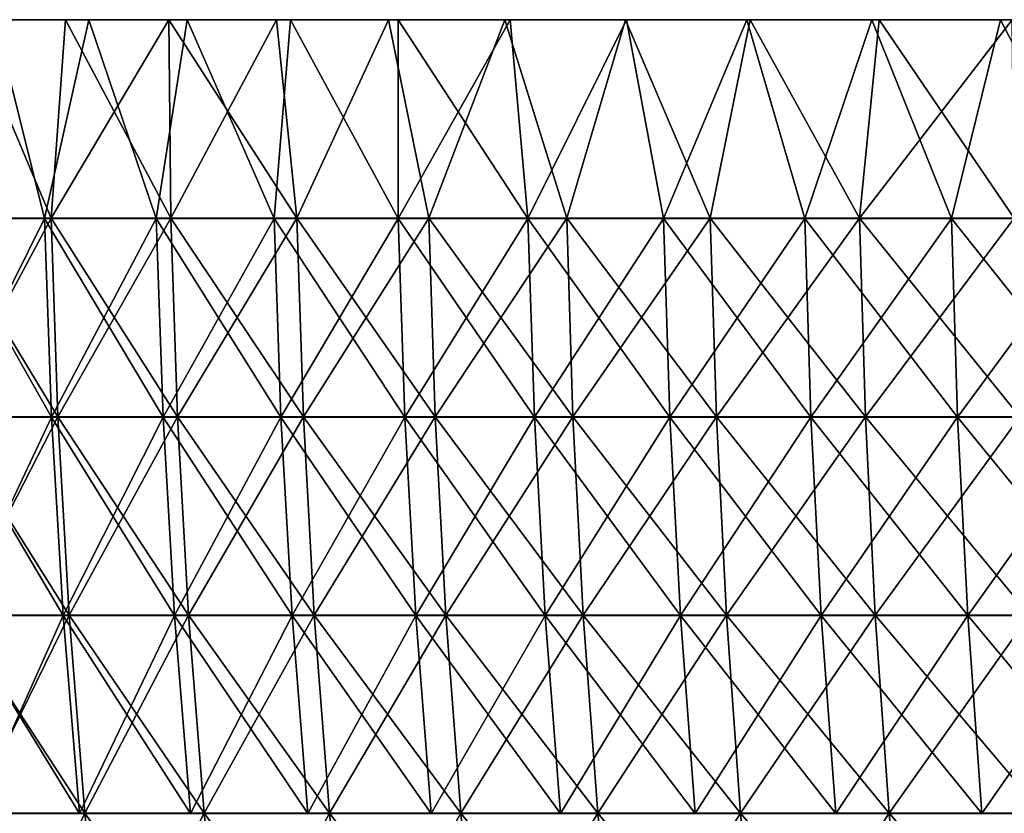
# Model space of a CAD drawing. Header units: millimetres. Extents: x -125 to 125, y -45 to 4025.
# Tile 378 of 656: x -109 to -93, y 4012 to 4025. Entities that reach past the tile are written whole.
import ezdxf

# ---------------------------------------------------------------- set-up
doc = ezdxf.new("R2010")
doc.units = ezdxf.units.MM
doc.header["$LTSCALE"] = 6.999206
for name, color, linetype in [('20', 7, 'CONTINUOUS'), ('21', 7, 'CONTINUOUS'), ('22', 7, 'CONTINUOUS'), ('23', 7, 'CONTINUOUS'), ('24', 7, 'CONTINUOUS')]:
    doc.layers.add(name, color=color, linetype=linetype)

msp = doc.modelspace()

# ---------------------------------------------------------------- linework, layer by layer
at = {"layer": '20', "color": 7, "linetype": 'CONTINUOUS'}
for points in [[(-109.602, 4025, -60.103), (-111.15, 4025, -57.189), (-107.596, 4025, -59.599), (-109.602, 4025, -60.103)], [(-107.596, 4025, -59.599), (-111.15, 4025, -57.189), (-109.144, 4025, -56.714), (-107.596, 4025, -59.599)], [(-111.15, 4025, 57.189), (-109.602, 4025, 60.103), (-107.596, 4025, 59.599), (-111.15, 4025, 57.189)], [(-109.145, 4025, 56.714), (-111.15, 4025, 57.189), (-107.596, 4025, 59.599), (-109.145, 4025, 56.714)], [(-107.977, 4025, -62.976), (-109.602, 4025, -60.103), (-105.971, 4025, -62.443), (-107.977, 4025, -62.976)], [(-105.971, 4025, -62.443), (-109.602, 4025, -60.103), (-107.596, 4025, -59.599), (-105.971, 4025, -62.443)], [(-109.602, 4025, 60.103), (-107.977, 4025, 62.976), (-105.971, 4025, 62.442), (-109.602, 4025, 60.103)], [(-107.596, 4025, 59.599), (-109.602, 4025, 60.103), (-105.971, 4025, 62.442), (-107.596, 4025, 59.599)], [(-106.277, 4025, -65.804), (-107.977, 4025, -62.976), (-104.272, 4025, -65.241), (-106.277, 4025, -65.804)], [(-104.272, 4025, -65.241), (-107.977, 4025, -62.976), (-105.971, 4025, -62.443), (-104.272, 4025, -65.241)], [(-107.977, 4025, 62.976), (-106.277, 4025, 65.804), (-104.272, 4025, 65.241), (-107.977, 4025, 62.976)], [(-105.971, 4025, 62.442), (-107.977, 4025, 62.976), (-104.272, 4025, 65.241), (-105.971, 4025, 62.442)], [(-104.503, 4025, -68.586), (-106.277, 4025, -65.804), (-102.498, 4025, -67.994), (-104.503, 4025, -68.586)], [(-102.498, 4025, -67.994), (-106.277, 4025, -65.804), (-104.272, 4025, -65.241), (-102.498, 4025, -67.994)], [(-106.277, 4025, 65.804), (-104.503, 4025, 68.586), (-102.498, 4025, 67.994), (-106.277, 4025, 65.804)], [(-104.272, 4025, 65.241), (-106.277, 4025, 65.804), (-102.498, 4025, 67.994), (-104.272, 4025, 65.241)], [(-102.656, 4025, -71.321), (-104.503, 4025, -68.586), (-100.652, 4025, -70.698), (-102.656, 4025, -71.321)], [(-100.652, 4025, -70.698), (-104.503, 4025, -68.586), (-102.498, 4025, -67.994), (-100.652, 4025, -70.698)], [(-104.503, 4025, 68.586), (-102.656, 4025, 71.321), (-100.652, 4025, 70.698), (-104.503, 4025, 68.586)], [(-102.498, 4025, 67.994), (-104.503, 4025, 68.586), (-100.652, 4025, 70.698), (-102.498, 4025, 67.994)], [(-100.738, 4025, -74.006), (-102.656, 4025, -71.321), (-98.734, 4025, -73.352), (-100.738, 4025, -74.006)], [(-98.734, 4025, -73.352), (-102.656, 4025, -71.321), (-100.652, 4025, -70.698), (-98.734, 4025, -73.352)], [(-102.656, 4025, 71.321), (-100.738, 4025, 74.006), (-98.734, 4025, 73.353), (-102.656, 4025, 71.321)], [(-100.652, 4025, 70.698), (-102.656, 4025, 71.321), (-98.734, 4025, 73.353), (-100.652, 4025, 70.698)], [(-98.749, 4025, -76.639), (-100.738, 4025, -74.006), (-96.747, 4025, -75.955), (-98.749, 4025, -76.639)], [(-96.747, 4025, -75.955), (-100.738, 4025, -74.006), (-98.734, 4025, -73.352), (-96.747, 4025, -75.955)], [(-100.738, 4025, 74.006), (-98.749, 4025, 76.639), (-96.746, 4025, 75.955), (-100.738, 4025, 74.006)], [(-98.734, 4025, 73.353), (-100.738, 4025, 74.006), (-96.746, 4025, 75.955), (-98.734, 4025, 73.353)], [(-96.692, 4025, -79.219), (-98.749, 4025, -76.639), (-94.69, 4025, -78.503), (-96.692, 4025, -79.219)], [(-94.69, 4025, -78.503), (-98.749, 4025, -76.639), (-96.747, 4025, -75.955), (-94.69, 4025, -78.503)], [(-98.749, 4025, 76.639), (-96.692, 4025, 79.219), (-94.69, 4025, 78.504), (-98.749, 4025, 76.639)], [(-96.746, 4025, 75.955), (-98.749, 4025, 76.639), (-94.69, 4025, 78.504), (-96.746, 4025, 75.955)], [(-94.567, 4025, -81.744), (-96.692, 4025, -79.219), (-92.567, 4025, -80.996), (-94.567, 4025, -81.744)], [(-92.567, 4025, -80.996), (-96.692, 4025, -79.219), (-94.69, 4025, -78.503), (-92.567, 4025, -80.996)], [(-96.692, 4025, 79.219), (-94.567, 4025, 81.744), (-92.566, 4025, 80.997), (-96.692, 4025, 79.219)], [(-94.69, 4025, 78.504), (-96.692, 4025, 79.219), (-92.566, 4025, 80.997), (-94.69, 4025, 78.504)], [(-92.376, 4025, -84.212), (-94.567, 4025, -81.744), (-90.377, 4025, -83.432), (-92.376, 4025, -84.212)], [(-90.377, 4025, -83.432), (-94.567, 4025, -81.744), (-92.567, 4025, -80.996), (-90.377, 4025, -83.432)], [(-94.567, 4025, 81.744), (-92.376, 4025, 84.212), (-90.377, 4025, 83.433), (-94.567, 4025, 81.744)], [(-92.566, 4025, 80.997), (-94.567, 4025, 81.744), (-90.377, 4025, 83.433), (-92.566, 4025, 80.997)]]:
    msp.add_3dface(points, dxfattribs=at)
at = {"layer": '21', "color": 7, "linetype": 'CONTINUOUS'}
for points in [[(-109.602, 4025, 60.103), (-110.089, 4021.727, 59.116), (-108.216, 4021.727, 62.479), (-109.602, 4025, 60.103)], [(-107.977, 4025, 62.976), (-109.602, 4025, 60.103), (-108.216, 4021.727, 62.479), (-107.977, 4025, 62.976)], [(-107.977, 4025, 62.976), (-108.216, 4021.727, 62.479), (-106.241, 4021.727, 65.781), (-107.977, 4025, 62.976)], [(-106.277, 4025, 65.804), (-107.977, 4025, 62.976), (-106.241, 4021.727, 65.781), (-106.277, 4025, 65.804)], [(-104.503, 4025, 68.586), (-106.277, 4025, 65.804), (-104.165, 4021.727, 69.022), (-104.503, 4025, 68.586)], [(-106.277, 4025, 65.804), (-106.241, 4021.727, 65.781), (-104.165, 4021.727, 69.022), (-106.277, 4025, 65.804)], [(-102.656, 4025, 71.321), (-104.503, 4025, 68.586), (-104.165, 4021.727, 69.022), (-102.656, 4025, 71.321)], [(-102.656, 4025, 71.321), (-104.165, 4021.727, 69.022), (-101.99, 4021.727, 72.197), (-102.656, 4025, 71.321)], [(-100.738, 4025, 74.006), (-102.656, 4025, 71.321), (-101.99, 4021.727, 72.197), (-100.738, 4025, 74.006)], [(-100.738, 4025, 74.006), (-101.99, 4021.727, 72.197), (-99.718, 4021.727, 75.304), (-100.738, 4025, 74.006)], [(-98.749, 4025, 76.639), (-100.738, 4025, 74.006), (-99.718, 4021.727, 75.304), (-98.749, 4025, 76.639)], [(-98.749, 4025, 76.639), (-99.718, 4021.727, 75.304), (-97.352, 4021.727, 78.339), (-98.749, 4025, 76.639)], [(-96.692, 4025, 79.219), (-98.749, 4025, 76.639), (-97.352, 4021.727, 78.339), (-96.692, 4025, 79.219)], [(-96.692, 4025, 79.219), (-97.352, 4021.727, 78.339), (-94.893, 4021.727, 81.299), (-96.692, 4025, 79.219)], [(-94.567, 4025, 81.744), (-96.692, 4025, 79.219), (-94.893, 4021.727, 81.299), (-94.567, 4025, 81.744)], [(-94.567, 4025, 81.744), (-94.893, 4021.727, 81.299), (-92.344, 4021.727, 84.183), (-94.567, 4025, 81.744)], [(-92.376, 4025, 84.212), (-94.567, 4025, 81.744), (-92.344, 4021.727, 84.183), (-92.376, 4025, 84.212)], [(-109.975, 4018.453, 59.056), (-108.105, 4018.453, 62.414), (-110.089, 4021.727, 59.116), (-109.975, 4018.453, 59.056)], [(-110.089, 4021.727, 59.116), (-108.105, 4018.453, 62.414), (-108.216, 4021.727, 62.479), (-110.089, 4021.727, 59.116)], [(-108.105, 4018.453, 62.414), (-106.131, 4018.453, 65.714), (-108.216, 4021.727, 62.479), (-108.105, 4018.453, 62.414)], [(-108.216, 4021.727, 62.479), (-106.131, 4018.453, 65.714), (-106.241, 4021.727, 65.781), (-108.216, 4021.727, 62.479)], [(-106.131, 4018.453, 65.714), (-104.057, 4018.453, 68.951), (-106.241, 4021.727, 65.781), (-106.131, 4018.453, 65.714)], [(-106.241, 4021.727, 65.781), (-104.057, 4018.453, 68.951), (-104.165, 4021.727, 69.022), (-106.241, 4021.727, 65.781)], [(-104.057, 4018.453, 68.951), (-101.885, 4018.453, 72.123), (-104.165, 4021.727, 69.022), (-104.057, 4018.453, 68.951)], [(-104.165, 4021.727, 69.022), (-101.885, 4018.453, 72.123), (-101.99, 4021.727, 72.197), (-104.165, 4021.727, 69.022)], [(-101.885, 4018.453, 72.123), (-99.615, 4018.453, 75.226), (-101.99, 4021.727, 72.197), (-101.885, 4018.453, 72.123)], [(-101.99, 4021.727, 72.197), (-99.615, 4018.453, 75.226), (-99.718, 4021.727, 75.304), (-101.99, 4021.727, 72.197)], [(-99.615, 4018.453, 75.226), (-97.251, 4018.453, 78.258), (-99.718, 4021.727, 75.304), (-99.615, 4018.453, 75.226)], [(-99.718, 4021.727, 75.304), (-97.251, 4018.453, 78.258), (-97.352, 4021.727, 78.339), (-99.718, 4021.727, 75.304)], [(-97.251, 4018.453, 78.258), (-94.795, 4018.453, 81.216), (-97.352, 4021.727, 78.339), (-97.251, 4018.453, 78.258)], [(-97.352, 4021.727, 78.339), (-94.795, 4018.453, 81.216), (-94.893, 4021.727, 81.299), (-97.352, 4021.727, 78.339)], [(-94.795, 4018.453, 81.216), (-92.249, 4018.453, 84.096), (-94.893, 4021.727, 81.299), (-94.795, 4018.453, 81.216)], [(-94.893, 4021.727, 81.299), (-92.249, 4018.453, 84.096), (-92.344, 4021.727, 84.183), (-94.893, 4021.727, 81.299)], [(-109.786, 4015.184, 58.954), (-107.919, 4015.184, 62.307), (-109.975, 4018.453, 59.056), (-109.786, 4015.184, 58.954)], [(-109.975, 4018.453, 59.056), (-107.919, 4015.184, 62.307), (-108.105, 4018.453, 62.414), (-109.975, 4018.453, 59.056)], [(-107.919, 4015.184, 62.307), (-105.949, 4015.184, 65.601), (-108.105, 4018.453, 62.414), (-107.919, 4015.184, 62.307)], [(-108.105, 4018.453, 62.414), (-105.949, 4015.184, 65.601), (-106.131, 4018.453, 65.714), (-108.105, 4018.453, 62.414)], [(-105.949, 4015.184, 65.601), (-103.879, 4015.184, 68.832), (-106.131, 4018.453, 65.714), (-105.949, 4015.184, 65.601)], [(-106.131, 4018.453, 65.714), (-103.879, 4015.184, 68.832), (-104.057, 4018.453, 68.951), (-106.131, 4018.453, 65.714)], [(-103.879, 4015.184, 68.832), (-101.71, 4015.184, 71.999), (-104.057, 4018.453, 68.951), (-103.879, 4015.184, 68.832)], [(-104.057, 4018.453, 68.951), (-101.71, 4015.184, 71.999), (-101.885, 4018.453, 72.123), (-104.057, 4018.453, 68.951)], [(-101.71, 4015.184, 71.999), (-99.444, 4015.184, 75.097), (-101.885, 4018.453, 72.123), (-101.71, 4015.184, 71.999)], [(-101.885, 4018.453, 72.123), (-99.444, 4015.184, 75.097), (-99.615, 4018.453, 75.226), (-101.885, 4018.453, 72.123)], [(-99.444, 4015.184, 75.097), (-97.084, 4015.184, 78.123), (-99.615, 4018.453, 75.226), (-99.444, 4015.184, 75.097)], [(-99.615, 4018.453, 75.226), (-97.084, 4015.184, 78.123), (-97.251, 4018.453, 78.258), (-99.615, 4018.453, 75.226)], [(-97.084, 4015.184, 78.123), (-94.632, 4015.184, 81.076), (-97.251, 4018.453, 78.258), (-97.084, 4015.184, 78.123)], [(-97.251, 4018.453, 78.258), (-94.632, 4015.184, 81.076), (-94.795, 4018.453, 81.216), (-97.251, 4018.453, 78.258)], [(-94.632, 4015.184, 81.076), (-92.091, 4015.184, 83.952), (-94.795, 4018.453, 81.216), (-94.632, 4015.184, 81.076)], [(-94.795, 4018.453, 81.216), (-92.091, 4015.184, 83.952), (-92.249, 4018.453, 84.096), (-94.795, 4018.453, 81.216)], [(-109.522, 4011.921, 58.812), (-107.659, 4011.921, 62.157), (-109.786, 4015.184, 58.954), (-109.522, 4011.921, 58.812)], [(-109.786, 4015.184, 58.954), (-107.659, 4011.921, 62.157), (-107.919, 4015.184, 62.307), (-109.786, 4015.184, 58.954)], [(-107.659, 4011.921, 62.157), (-105.694, 4011.921, 65.443), (-107.919, 4015.184, 62.307), (-107.659, 4011.921, 62.157)], [(-107.919, 4015.184, 62.307), (-105.694, 4011.921, 65.443), (-105.949, 4015.184, 65.601), (-107.919, 4015.184, 62.307)], [(-105.694, 4011.921, 65.443), (-103.628, 4011.921, 68.667), (-105.949, 4015.184, 65.601), (-105.694, 4011.921, 65.443)], [(-105.949, 4015.184, 65.601), (-103.628, 4011.921, 68.667), (-103.879, 4015.184, 68.832), (-105.949, 4015.184, 65.601)], [(-103.628, 4011.921, 68.667), (-101.465, 4011.921, 71.825), (-103.879, 4015.184, 68.832), (-103.628, 4011.921, 68.667)], [(-103.879, 4015.184, 68.832), (-101.465, 4011.921, 71.825), (-101.71, 4015.184, 71.999), (-103.879, 4015.184, 68.832)], [(-101.465, 4011.921, 71.825), (-99.205, 4011.921, 74.916), (-101.71, 4015.184, 71.999), (-101.465, 4011.921, 71.825)], [(-101.71, 4015.184, 71.999), (-99.205, 4011.921, 74.916), (-99.444, 4015.184, 75.097), (-101.71, 4015.184, 71.999)], [(-99.205, 4011.921, 74.916), (-96.851, 4011.921, 77.935), (-99.444, 4015.184, 75.097), (-99.205, 4011.921, 74.916)], [(-99.444, 4015.184, 75.097), (-96.851, 4011.921, 77.935), (-97.084, 4015.184, 78.123), (-99.444, 4015.184, 75.097)], [(-96.851, 4011.921, 77.935), (-94.405, 4011.921, 80.881), (-97.084, 4015.184, 78.123), (-96.851, 4011.921, 77.935)], [(-97.084, 4015.184, 78.123), (-94.405, 4011.921, 80.881), (-94.632, 4015.184, 81.076), (-97.084, 4015.184, 78.123)], [(-94.405, 4011.921, 80.881), (-91.869, 4011.921, 83.75), (-94.632, 4015.184, 81.076), (-94.405, 4011.921, 80.881)], [(-94.632, 4015.184, 81.076), (-91.869, 4011.921, 83.75), (-92.091, 4015.184, 83.952), (-94.632, 4015.184, 81.076)], [(-109.182, 4008.668, 58.63), (-107.325, 4008.668, 61.964), (-109.522, 4011.921, 58.812), (-109.182, 4008.668, 58.63)], [(-109.522, 4011.921, 58.812), (-107.325, 4008.668, 61.964), (-107.659, 4011.921, 62.157), (-109.522, 4011.921, 58.812)], [(-107.325, 4008.668, 61.964), (-105.366, 4008.668, 65.24), (-107.659, 4011.921, 62.157), (-107.325, 4008.668, 61.964)], [(-107.659, 4011.921, 62.157), (-105.366, 4008.668, 65.24), (-105.694, 4011.921, 65.443), (-107.659, 4011.921, 62.157)], [(-105.366, 4008.668, 65.24), (-103.307, 4008.668, 68.454), (-105.694, 4011.921, 65.443), (-105.366, 4008.668, 65.24)], [(-105.694, 4011.921, 65.443), (-103.307, 4008.668, 68.454), (-103.628, 4011.921, 68.667), (-105.694, 4011.921, 65.443)], [(-103.307, 4008.668, 68.454), (-101.15, 4008.668, 71.603), (-103.628, 4011.921, 68.667), (-103.307, 4008.668, 68.454)], [(-103.628, 4011.921, 68.667), (-101.15, 4008.668, 71.603), (-101.465, 4011.921, 71.825), (-103.628, 4011.921, 68.667)], [(-101.15, 4008.668, 71.603), (-98.897, 4008.668, 74.684), (-101.465, 4011.921, 71.825), (-101.15, 4008.668, 71.603)], [(-101.465, 4011.921, 71.825), (-98.897, 4008.668, 74.684), (-99.205, 4011.921, 74.916), (-101.465, 4011.921, 71.825)], [(-98.897, 4008.668, 74.684), (-96.55, 4008.668, 77.694), (-99.205, 4011.921, 74.916), (-98.897, 4008.668, 74.684)], [(-99.205, 4011.921, 74.916), (-96.55, 4008.668, 77.694), (-96.851, 4011.921, 77.935), (-99.205, 4011.921, 74.916)], [(-96.55, 4008.668, 77.694), (-94.112, 4008.668, 80.63), (-96.851, 4011.921, 77.935), (-96.55, 4008.668, 77.694)], [(-96.851, 4011.921, 77.935), (-94.112, 4008.668, 80.63), (-94.405, 4011.921, 80.881), (-96.851, 4011.921, 77.935)], [(-94.112, 4008.668, 80.63), (-91.584, 4008.668, 83.49), (-94.405, 4011.921, 80.881), (-94.112, 4008.668, 80.63)], [(-94.405, 4011.921, 80.881), (-91.584, 4008.668, 83.49), (-91.869, 4011.921, 83.75), (-94.405, 4011.921, 80.881)]]:
    msp.add_3dface(points, dxfattribs=at)
at = {"layer": '22', "color": 7, "linetype": 'CONTINUOUS'}
for points in [[(-109.602, 4025, -60.103), (-108.216, 4021.727, -62.479), (-110.089, 4021.727, -59.116), (-109.602, 4025, -60.103)], [(-109.602, 4025, -60.103), (-107.977, 4025, -62.976), (-108.216, 4021.727, -62.479), (-109.602, 4025, -60.103)], [(-107.977, 4025, -62.976), (-106.277, 4025, -65.804), (-108.216, 4021.727, -62.479), (-107.977, 4025, -62.976)], [(-106.277, 4025, -65.804), (-106.241, 4021.727, -65.781), (-108.216, 4021.727, -62.479), (-106.277, 4025, -65.804)], [(-106.277, 4025, -65.804), (-104.503, 4025, -68.586), (-106.241, 4021.727, -65.781), (-106.277, 4025, -65.804)], [(-104.503, 4025, -68.586), (-104.165, 4021.727, -69.022), (-106.241, 4021.727, -65.781), (-104.503, 4025, -68.586)], [(-104.503, 4025, -68.586), (-102.656, 4025, -71.321), (-104.165, 4021.727, -69.022), (-104.503, 4025, -68.586)], [(-102.656, 4025, -71.321), (-101.99, 4021.727, -72.197), (-104.165, 4021.727, -69.022), (-102.656, 4025, -71.321)], [(-102.656, 4025, -71.321), (-100.738, 4025, -74.006), (-101.99, 4021.727, -72.197), (-102.656, 4025, -71.321)], [(-100.738, 4025, -74.006), (-99.718, 4021.727, -75.304), (-101.99, 4021.727, -72.197), (-100.738, 4025, -74.006)], [(-100.738, 4025, -74.006), (-98.749, 4025, -76.639), (-99.718, 4021.727, -75.304), (-100.738, 4025, -74.006)], [(-98.749, 4025, -76.639), (-97.352, 4021.727, -78.339), (-99.718, 4021.727, -75.304), (-98.749, 4025, -76.639)], [(-98.749, 4025, -76.639), (-96.692, 4025, -79.219), (-97.352, 4021.727, -78.339), (-98.749, 4025, -76.639)], [(-96.692, 4025, -79.219), (-94.893, 4021.727, -81.299), (-97.352, 4021.727, -78.339), (-96.692, 4025, -79.219)], [(-96.692, 4025, -79.219), (-94.567, 4025, -81.744), (-94.893, 4021.727, -81.299), (-96.692, 4025, -79.219)], [(-94.567, 4025, -81.744), (-92.376, 4025, -84.212), (-94.893, 4021.727, -81.299), (-94.567, 4025, -81.744)], [(-92.376, 4025, -84.212), (-92.344, 4021.727, -84.183), (-94.893, 4021.727, -81.299), (-92.376, 4025, -84.212)], [(-108.216, 4021.727, -62.479), (-109.975, 4018.453, -59.056), (-110.089, 4021.727, -59.116), (-108.216, 4021.727, -62.479)], [(-108.105, 4018.453, -62.414), (-109.975, 4018.453, -59.056), (-108.216, 4021.727, -62.479), (-108.105, 4018.453, -62.414)], [(-106.241, 4021.727, -65.781), (-108.105, 4018.453, -62.414), (-108.216, 4021.727, -62.479), (-106.241, 4021.727, -65.781)], [(-106.131, 4018.453, -65.714), (-108.105, 4018.453, -62.414), (-106.241, 4021.727, -65.781), (-106.131, 4018.453, -65.714)], [(-104.165, 4021.727, -69.022), (-106.131, 4018.453, -65.714), (-106.241, 4021.727, -65.781), (-104.165, 4021.727, -69.022)], [(-104.057, 4018.453, -68.951), (-106.131, 4018.453, -65.714), (-104.165, 4021.727, -69.022), (-104.057, 4018.453, -68.951)], [(-101.99, 4021.727, -72.197), (-104.057, 4018.453, -68.951), (-104.165, 4021.727, -69.022), (-101.99, 4021.727, -72.197)], [(-101.885, 4018.453, -72.123), (-104.057, 4018.453, -68.951), (-101.99, 4021.727, -72.197), (-101.885, 4018.453, -72.123)], [(-99.718, 4021.727, -75.304), (-101.885, 4018.453, -72.123), (-101.99, 4021.727, -72.197), (-99.718, 4021.727, -75.304)], [(-99.615, 4018.453, -75.226), (-101.885, 4018.453, -72.123), (-99.718, 4021.727, -75.304), (-99.615, 4018.453, -75.226)], [(-97.352, 4021.727, -78.339), (-99.615, 4018.453, -75.226), (-99.718, 4021.727, -75.304), (-97.352, 4021.727, -78.339)], [(-97.251, 4018.453, -78.258), (-99.615, 4018.453, -75.226), (-97.352, 4021.727, -78.339), (-97.251, 4018.453, -78.258)], [(-94.893, 4021.727, -81.299), (-97.251, 4018.453, -78.258), (-97.352, 4021.727, -78.339), (-94.893, 4021.727, -81.299)], [(-94.795, 4018.453, -81.216), (-97.251, 4018.453, -78.258), (-94.893, 4021.727, -81.299), (-94.795, 4018.453, -81.216)], [(-92.344, 4021.727, -84.183), (-94.795, 4018.453, -81.216), (-94.893, 4021.727, -81.299), (-92.344, 4021.727, -84.183)], [(-92.249, 4018.453, -84.096), (-94.795, 4018.453, -81.216), (-92.344, 4021.727, -84.183), (-92.249, 4018.453, -84.096)], [(-108.105, 4018.453, -62.414), (-109.786, 4015.184, -58.954), (-109.975, 4018.453, -59.056), (-108.105, 4018.453, -62.414)], [(-107.919, 4015.184, -62.307), (-109.786, 4015.184, -58.954), (-108.105, 4018.453, -62.414), (-107.919, 4015.184, -62.307)], [(-106.131, 4018.453, -65.714), (-107.919, 4015.184, -62.307), (-108.105, 4018.453, -62.414), (-106.131, 4018.453, -65.714)], [(-105.949, 4015.184, -65.601), (-107.919, 4015.184, -62.307), (-106.131, 4018.453, -65.714), (-105.949, 4015.184, -65.601)], [(-104.057, 4018.453, -68.951), (-105.949, 4015.184, -65.601), (-106.131, 4018.453, -65.714), (-104.057, 4018.453, -68.951)], [(-103.879, 4015.184, -68.832), (-105.949, 4015.184, -65.601), (-104.057, 4018.453, -68.951), (-103.879, 4015.184, -68.832)], [(-101.885, 4018.453, -72.123), (-103.879, 4015.184, -68.832), (-104.057, 4018.453, -68.951), (-101.885, 4018.453, -72.123)], [(-101.71, 4015.184, -71.999), (-103.879, 4015.184, -68.832), (-101.885, 4018.453, -72.123), (-101.71, 4015.184, -71.999)], [(-99.615, 4018.453, -75.226), (-101.71, 4015.184, -71.999), (-101.885, 4018.453, -72.123), (-99.615, 4018.453, -75.226)], [(-99.444, 4015.184, -75.097), (-101.71, 4015.184, -71.999), (-99.615, 4018.453, -75.226), (-99.444, 4015.184, -75.097)], [(-97.251, 4018.453, -78.258), (-99.444, 4015.184, -75.097), (-99.615, 4018.453, -75.226), (-97.251, 4018.453, -78.258)], [(-97.084, 4015.184, -78.123), (-99.444, 4015.184, -75.097), (-97.251, 4018.453, -78.258), (-97.084, 4015.184, -78.123)], [(-94.795, 4018.453, -81.216), (-97.084, 4015.184, -78.123), (-97.251, 4018.453, -78.258), (-94.795, 4018.453, -81.216)], [(-94.632, 4015.184, -81.076), (-97.084, 4015.184, -78.123), (-94.795, 4018.453, -81.216), (-94.632, 4015.184, -81.076)], [(-92.249, 4018.453, -84.096), (-94.632, 4015.184, -81.076), (-94.795, 4018.453, -81.216), (-92.249, 4018.453, -84.096)], [(-92.091, 4015.184, -83.952), (-94.632, 4015.184, -81.076), (-92.249, 4018.453, -84.096), (-92.091, 4015.184, -83.952)], [(-107.919, 4015.184, -62.307), (-109.522, 4011.921, -58.812), (-109.786, 4015.184, -58.954), (-107.919, 4015.184, -62.307)], [(-107.659, 4011.921, -62.157), (-109.522, 4011.921, -58.812), (-107.919, 4015.184, -62.307), (-107.659, 4011.921, -62.157)], [(-105.949, 4015.184, -65.601), (-107.659, 4011.921, -62.157), (-107.919, 4015.184, -62.307), (-105.949, 4015.184, -65.601)], [(-105.694, 4011.921, -65.443), (-107.659, 4011.921, -62.157), (-105.949, 4015.184, -65.601), (-105.694, 4011.921, -65.443)], [(-103.879, 4015.184, -68.832), (-105.694, 4011.921, -65.443), (-105.949, 4015.184, -65.601), (-103.879, 4015.184, -68.832)], [(-103.628, 4011.921, -68.667), (-105.694, 4011.921, -65.443), (-103.879, 4015.184, -68.832), (-103.628, 4011.921, -68.667)], [(-101.71, 4015.184, -71.999), (-103.628, 4011.921, -68.667), (-103.879, 4015.184, -68.832), (-101.71, 4015.184, -71.999)], [(-101.465, 4011.921, -71.825), (-103.628, 4011.921, -68.667), (-101.71, 4015.184, -71.999), (-101.465, 4011.921, -71.825)], [(-99.444, 4015.184, -75.097), (-101.465, 4011.921, -71.825), (-101.71, 4015.184, -71.999), (-99.444, 4015.184, -75.097)], [(-99.205, 4011.921, -74.916), (-101.465, 4011.921, -71.825), (-99.444, 4015.184, -75.097), (-99.205, 4011.921, -74.916)], [(-97.084, 4015.184, -78.123), (-99.205, 4011.921, -74.916), (-99.444, 4015.184, -75.097), (-97.084, 4015.184, -78.123)], [(-96.851, 4011.921, -77.935), (-99.205, 4011.921, -74.916), (-97.084, 4015.184, -78.123), (-96.851, 4011.921, -77.935)], [(-94.632, 4015.184, -81.076), (-96.851, 4011.921, -77.935), (-97.084, 4015.184, -78.123), (-94.632, 4015.184, -81.076)], [(-94.405, 4011.921, -80.881), (-96.851, 4011.921, -77.935), (-94.632, 4015.184, -81.076), (-94.405, 4011.921, -80.881)], [(-92.091, 4015.184, -83.952), (-94.405, 4011.921, -80.881), (-94.632, 4015.184, -81.076), (-92.091, 4015.184, -83.952)], [(-91.869, 4011.921, -83.75), (-94.405, 4011.921, -80.881), (-92.091, 4015.184, -83.952), (-91.869, 4011.921, -83.75)], [(-107.659, 4011.921, -62.157), (-109.182, 4008.668, -58.63), (-109.522, 4011.921, -58.812), (-107.659, 4011.921, -62.157)], [(-107.325, 4008.668, -61.964), (-109.182, 4008.668, -58.63), (-107.659, 4011.921, -62.157), (-107.325, 4008.668, -61.964)], [(-105.694, 4011.921, -65.443), (-107.325, 4008.668, -61.964), (-107.659, 4011.921, -62.157), (-105.694, 4011.921, -65.443)], [(-105.366, 4008.668, -65.24), (-107.325, 4008.668, -61.964), (-105.694, 4011.921, -65.443), (-105.366, 4008.668, -65.24)], [(-103.628, 4011.921, -68.667), (-105.366, 4008.668, -65.24), (-105.694, 4011.921, -65.443), (-103.628, 4011.921, -68.667)], [(-103.307, 4008.668, -68.454), (-105.366, 4008.668, -65.24), (-103.628, 4011.921, -68.667), (-103.307, 4008.668, -68.454)], [(-101.465, 4011.921, -71.825), (-103.307, 4008.668, -68.454), (-103.628, 4011.921, -68.667), (-101.465, 4011.921, -71.825)], [(-101.15, 4008.668, -71.603), (-103.307, 4008.668, -68.454), (-101.465, 4011.921, -71.825), (-101.15, 4008.668, -71.603)], [(-99.205, 4011.921, -74.916), (-101.15, 4008.668, -71.603), (-101.465, 4011.921, -71.825), (-99.205, 4011.921, -74.916)], [(-98.897, 4008.668, -74.684), (-101.15, 4008.668, -71.603), (-99.205, 4011.921, -74.916), (-98.897, 4008.668, -74.684)], [(-96.851, 4011.921, -77.935), (-98.897, 4008.668, -74.684), (-99.205, 4011.921, -74.916), (-96.851, 4011.921, -77.935)], [(-96.55, 4008.668, -77.694), (-98.897, 4008.668, -74.684), (-96.851, 4011.921, -77.935), (-96.55, 4008.668, -77.694)], [(-94.405, 4011.921, -80.881), (-96.55, 4008.668, -77.694), (-96.851, 4011.921, -77.935), (-94.405, 4011.921, -80.881)], [(-94.112, 4008.668, -80.63), (-96.55, 4008.668, -77.694), (-94.405, 4011.921, -80.881), (-94.112, 4008.668, -80.63)], [(-91.869, 4011.921, -83.75), (-94.112, 4008.668, -80.63), (-94.405, 4011.921, -80.881), (-91.869, 4011.921, -83.75)], [(-91.584, 4008.668, -83.49), (-94.112, 4008.668, -80.63), (-91.869, 4011.921, -83.75), (-91.584, 4008.668, -83.49)]]:
    msp.add_3dface(points, dxfattribs=at)
at = {"layer": '23', "color": 7, "linetype": 'CONTINUOUS'}
for points in [[(-109.144, 4025, -56.714), (-110.066, 4021.725, -54.806), (-108.326, 4021.725, -58.17), (-109.144, 4025, -56.714)], [(-107.596, 4025, -59.599), (-109.144, 4025, -56.714), (-108.326, 4021.725, -58.17), (-107.596, 4025, -59.599)], [(-107.596, 4025, -59.599), (-108.326, 4021.725, -58.17), (-106.483, 4021.725, -61.478), (-107.596, 4025, -59.599)], [(-105.971, 4025, -62.443), (-107.596, 4025, -59.599), (-106.483, 4021.725, -61.478), (-105.971, 4025, -62.443)], [(-105.971, 4025, -62.443), (-106.483, 4021.725, -61.478), (-104.54, 4021.725, -64.728), (-105.971, 4025, -62.443)], [(-104.272, 4025, -65.241), (-105.971, 4025, -62.443), (-104.54, 4021.725, -64.728), (-104.272, 4025, -65.241)], [(-104.272, 4025, -65.241), (-104.54, 4021.725, -64.728), (-102.497, 4021.725, -67.917), (-104.272, 4025, -65.241)], [(-102.498, 4025, -67.994), (-104.272, 4025, -65.241), (-102.497, 4021.725, -67.917), (-102.498, 4025, -67.994)], [(-100.652, 4025, -70.698), (-102.498, 4025, -67.994), (-100.357, 4021.725, -71.041), (-100.652, 4025, -70.698)], [(-102.498, 4025, -67.994), (-102.497, 4021.725, -67.917), (-100.357, 4021.725, -71.041), (-102.498, 4025, -67.994)], [(-98.734, 4025, -73.352), (-100.652, 4025, -70.698), (-100.357, 4021.725, -71.041), (-98.734, 4025, -73.352)], [(-98.734, 4025, -73.352), (-100.357, 4021.725, -71.041), (-98.121, 4021.725, -74.098), (-98.734, 4025, -73.352)], [(-96.747, 4025, -75.955), (-98.734, 4025, -73.352), (-98.121, 4021.725, -74.098), (-96.747, 4025, -75.955)], [(-96.747, 4025, -75.955), (-98.121, 4021.725, -74.098), (-95.793, 4021.725, -77.084), (-96.747, 4025, -75.955)], [(-94.69, 4025, -78.503), (-96.747, 4025, -75.955), (-95.793, 4021.725, -77.084), (-94.69, 4025, -78.503)], [(-94.69, 4025, -78.503), (-95.793, 4021.725, -77.084), (-93.374, 4021.725, -79.998), (-94.69, 4025, -78.503)], [(-92.567, 4025, -80.996), (-94.69, 4025, -78.503), (-93.374, 4021.725, -79.998), (-92.567, 4025, -80.996)], [(-92.567, 4025, -80.996), (-93.374, 4021.725, -79.998), (-90.866, 4021.725, -82.835), (-92.567, 4025, -80.996)], [(-90.377, 4025, -83.432), (-92.567, 4025, -80.996), (-90.866, 4021.725, -82.835), (-90.377, 4025, -83.432)], [(-109.949, 4018.449, -54.748), (-108.211, 4018.449, -58.108), (-110.066, 4021.725, -54.806), (-109.949, 4018.449, -54.748)], [(-110.066, 4021.725, -54.806), (-108.211, 4018.449, -58.108), (-108.326, 4021.725, -58.17), (-110.066, 4021.725, -54.806)], [(-108.211, 4018.449, -58.108), (-106.37, 4018.449, -61.413), (-108.326, 4021.725, -58.17), (-108.211, 4018.449, -58.108)], [(-108.326, 4021.725, -58.17), (-106.37, 4018.449, -61.413), (-106.483, 4021.725, -61.478), (-108.326, 4021.725, -58.17)], [(-106.37, 4018.449, -61.413), (-104.428, 4018.449, -64.659), (-106.483, 4021.725, -61.478), (-106.37, 4018.449, -61.413)], [(-106.483, 4021.725, -61.478), (-104.428, 4018.449, -64.659), (-104.54, 4021.725, -64.728), (-106.483, 4021.725, -61.478)], [(-104.428, 4018.449, -64.659), (-102.388, 4018.449, -67.844), (-104.54, 4021.725, -64.728), (-104.428, 4018.449, -64.659)], [(-104.54, 4021.725, -64.728), (-102.388, 4018.449, -67.844), (-102.497, 4021.725, -67.917), (-104.54, 4021.725, -64.728)], [(-102.388, 4018.449, -67.844), (-100.25, 4018.449, -70.965), (-102.497, 4021.725, -67.917), (-102.388, 4018.449, -67.844)], [(-102.497, 4021.725, -67.917), (-100.25, 4018.449, -70.965), (-100.357, 4021.725, -71.041), (-102.497, 4021.725, -67.917)], [(-100.25, 4018.449, -70.965), (-98.017, 4018.449, -74.019), (-100.357, 4021.725, -71.041), (-100.25, 4018.449, -70.965)], [(-100.357, 4021.725, -71.041), (-98.017, 4018.449, -74.019), (-98.121, 4021.725, -74.098), (-100.357, 4021.725, -71.041)], [(-98.017, 4018.449, -74.019), (-95.691, 4018.449, -77.002), (-98.121, 4021.725, -74.098), (-98.017, 4018.449, -74.019)], [(-98.121, 4021.725, -74.098), (-95.691, 4018.449, -77.002), (-95.793, 4021.725, -77.084), (-98.121, 4021.725, -74.098)], [(-95.691, 4018.449, -77.002), (-93.274, 4018.449, -79.912), (-95.793, 4021.725, -77.084), (-95.691, 4018.449, -77.002)], [(-95.793, 4021.725, -77.084), (-93.274, 4018.449, -79.912), (-93.374, 4021.725, -79.998), (-95.793, 4021.725, -77.084)], [(-93.274, 4018.449, -79.912), (-90.769, 4018.449, -82.747), (-93.374, 4021.725, -79.998), (-93.274, 4018.449, -79.912)], [(-93.374, 4021.725, -79.998), (-90.769, 4018.449, -82.747), (-90.866, 4021.725, -82.835), (-93.374, 4021.725, -79.998)], [(-109.753, 4015.177, -54.651), (-108.018, 4015.177, -58.005), (-109.949, 4018.449, -54.748), (-109.753, 4015.177, -54.651)], [(-109.949, 4018.449, -54.748), (-108.018, 4015.177, -58.005), (-108.211, 4018.449, -58.108), (-109.949, 4018.449, -54.748)], [(-108.018, 4015.177, -58.005), (-106.181, 4015.177, -61.304), (-108.211, 4018.449, -58.108), (-108.018, 4015.177, -58.005)], [(-108.211, 4018.449, -58.108), (-106.181, 4015.177, -61.304), (-106.37, 4018.449, -61.413), (-108.211, 4018.449, -58.108)], [(-106.181, 4015.177, -61.304), (-104.243, 4015.177, -64.544), (-106.37, 4018.449, -61.413), (-106.181, 4015.177, -61.304)], [(-106.37, 4018.449, -61.413), (-104.243, 4015.177, -64.544), (-104.428, 4018.449, -64.659), (-106.37, 4018.449, -61.413)], [(-104.243, 4015.177, -64.544), (-102.206, 4015.177, -67.724), (-104.428, 4018.449, -64.659), (-104.243, 4015.177, -64.544)], [(-104.428, 4018.449, -64.659), (-102.206, 4015.177, -67.724), (-102.388, 4018.449, -67.844), (-104.428, 4018.449, -64.659)], [(-102.206, 4015.177, -67.724), (-100.072, 4015.177, -70.839), (-102.388, 4018.449, -67.844), (-102.206, 4015.177, -67.724)], [(-102.388, 4018.449, -67.844), (-100.072, 4015.177, -70.839), (-100.25, 4018.449, -70.965), (-102.388, 4018.449, -67.844)], [(-100.072, 4015.177, -70.839), (-97.843, 4015.177, -73.887), (-100.25, 4018.449, -70.965), (-100.072, 4015.177, -70.839)], [(-100.25, 4018.449, -70.965), (-97.843, 4015.177, -73.887), (-98.017, 4018.449, -74.019), (-100.25, 4018.449, -70.965)], [(-97.843, 4015.177, -73.887), (-95.521, 4015.177, -76.865), (-98.017, 4018.449, -74.019), (-97.843, 4015.177, -73.887)], [(-98.017, 4018.449, -74.019), (-95.521, 4015.177, -76.865), (-95.691, 4018.449, -77.002), (-98.017, 4018.449, -74.019)], [(-95.521, 4015.177, -76.865), (-93.108, 4015.177, -79.77), (-95.691, 4018.449, -77.002), (-95.521, 4015.177, -76.865)], [(-95.691, 4018.449, -77.002), (-93.108, 4015.177, -79.77), (-93.274, 4018.449, -79.912), (-95.691, 4018.449, -77.002)], [(-93.108, 4015.177, -79.77), (-90.608, 4015.177, -82.6), (-93.274, 4018.449, -79.912), (-93.108, 4015.177, -79.77)], [(-93.274, 4018.449, -79.912), (-90.608, 4015.177, -82.6), (-90.769, 4018.449, -82.747), (-93.274, 4018.449, -79.912)], [(-109.48, 4011.913, -54.515), (-107.749, 4011.913, -57.86), (-109.753, 4015.177, -54.651), (-109.48, 4011.913, -54.515)], [(-109.753, 4015.177, -54.651), (-107.749, 4011.913, -57.86), (-108.018, 4015.177, -58.005), (-109.753, 4015.177, -54.651)], [(-107.749, 4011.913, -57.86), (-105.916, 4011.913, -61.151), (-108.018, 4015.177, -58.005), (-107.749, 4011.913, -57.86)], [(-108.018, 4015.177, -58.005), (-105.916, 4011.913, -61.151), (-106.181, 4015.177, -61.304), (-108.018, 4015.177, -58.005)], [(-105.916, 4011.913, -61.151), (-103.983, 4011.913, -64.384), (-106.181, 4015.177, -61.304), (-105.916, 4011.913, -61.151)], [(-106.181, 4015.177, -61.304), (-103.983, 4011.913, -64.384), (-104.243, 4015.177, -64.544), (-106.181, 4015.177, -61.304)], [(-103.983, 4011.913, -64.384), (-101.951, 4011.913, -67.555), (-104.243, 4015.177, -64.544), (-103.983, 4011.913, -64.384)], [(-104.243, 4015.177, -64.544), (-101.951, 4011.913, -67.555), (-102.206, 4015.177, -67.724), (-104.243, 4015.177, -64.544)], [(-101.951, 4011.913, -67.555), (-99.822, 4011.913, -70.663), (-102.206, 4015.177, -67.724), (-101.951, 4011.913, -67.555)], [(-102.206, 4015.177, -67.724), (-99.822, 4011.913, -70.663), (-100.072, 4015.177, -70.839), (-102.206, 4015.177, -67.724)], [(-99.822, 4011.913, -70.663), (-97.599, 4011.913, -73.703), (-100.072, 4015.177, -70.839), (-99.822, 4011.913, -70.663)], [(-100.072, 4015.177, -70.839), (-97.599, 4011.913, -73.703), (-97.843, 4015.177, -73.887), (-100.072, 4015.177, -70.839)], [(-97.599, 4011.913, -73.703), (-95.283, 4011.913, -76.674), (-97.843, 4015.177, -73.887), (-97.599, 4011.913, -73.703)], [(-97.843, 4015.177, -73.887), (-95.283, 4011.913, -76.674), (-95.521, 4015.177, -76.865), (-97.843, 4015.177, -73.887)], [(-95.283, 4011.913, -76.674), (-92.877, 4011.913, -79.572), (-95.521, 4015.177, -76.865), (-95.283, 4011.913, -76.674)], [(-95.521, 4015.177, -76.865), (-92.877, 4011.913, -79.572), (-93.108, 4015.177, -79.77), (-95.521, 4015.177, -76.865)], [(-92.877, 4011.913, -79.572), (-90.382, 4011.913, -82.394), (-93.108, 4015.177, -79.77), (-92.877, 4011.913, -79.572)], [(-93.108, 4015.177, -79.77), (-90.382, 4011.913, -82.394), (-90.608, 4015.177, -82.6), (-93.108, 4015.177, -79.77)]]:
    msp.add_3dface(points, dxfattribs=at)
at = {"layer": '24', "color": 7, "linetype": 'CONTINUOUS'}
for points in [[(-109.145, 4025, 56.714), (-108.326, 4021.725, 58.17), (-110.066, 4021.725, 54.806), (-109.145, 4025, 56.714)], [(-109.145, 4025, 56.714), (-107.596, 4025, 59.599), (-108.326, 4021.725, 58.17), (-109.145, 4025, 56.714)], [(-107.596, 4025, 59.599), (-106.483, 4021.725, 61.478), (-108.326, 4021.725, 58.17), (-107.596, 4025, 59.599)], [(-107.596, 4025, 59.599), (-105.971, 4025, 62.442), (-106.483, 4021.725, 61.478), (-107.596, 4025, 59.599)], [(-105.971, 4025, 62.442), (-104.54, 4021.725, 64.728), (-106.483, 4021.725, 61.478), (-105.971, 4025, 62.442)], [(-105.971, 4025, 62.442), (-104.272, 4025, 65.241), (-104.54, 4021.725, 64.728), (-105.971, 4025, 62.442)], [(-104.272, 4025, 65.241), (-102.497, 4021.725, 67.917), (-104.54, 4021.725, 64.728), (-104.272, 4025, 65.241)], [(-104.272, 4025, 65.241), (-102.498, 4025, 67.994), (-102.497, 4021.725, 67.917), (-104.272, 4025, 65.241)], [(-102.498, 4025, 67.994), (-100.652, 4025, 70.698), (-102.497, 4021.725, 67.917), (-102.498, 4025, 67.994)], [(-100.652, 4025, 70.698), (-100.357, 4021.725, 71.041), (-102.497, 4021.725, 67.917), (-100.652, 4025, 70.698)], [(-100.652, 4025, 70.698), (-98.734, 4025, 73.353), (-100.357, 4021.725, 71.041), (-100.652, 4025, 70.698)], [(-98.734, 4025, 73.353), (-98.121, 4021.725, 74.098), (-100.357, 4021.725, 71.041), (-98.734, 4025, 73.353)], [(-98.734, 4025, 73.353), (-96.746, 4025, 75.955), (-98.121, 4021.725, 74.098), (-98.734, 4025, 73.353)], [(-96.746, 4025, 75.955), (-95.793, 4021.725, 77.084), (-98.121, 4021.725, 74.098), (-96.746, 4025, 75.955)], [(-96.746, 4025, 75.955), (-94.69, 4025, 78.504), (-95.793, 4021.725, 77.084), (-96.746, 4025, 75.955)], [(-94.69, 4025, 78.504), (-93.374, 4021.725, 79.998), (-95.793, 4021.725, 77.084), (-94.69, 4025, 78.504)], [(-94.69, 4025, 78.504), (-92.566, 4025, 80.997), (-93.374, 4021.725, 79.998), (-94.69, 4025, 78.504)], [(-92.566, 4025, 80.997), (-90.866, 4021.725, 82.835), (-93.374, 4021.725, 79.998), (-92.566, 4025, 80.997)], [(-92.566, 4025, 80.997), (-90.377, 4025, 83.433), (-90.866, 4021.725, 82.835), (-92.566, 4025, 80.997)], [(-108.326, 4021.725, 58.17), (-109.949, 4018.449, 54.748), (-110.066, 4021.725, 54.806), (-108.326, 4021.725, 58.17)], [(-108.211, 4018.449, 58.108), (-109.949, 4018.449, 54.748), (-108.326, 4021.725, 58.17), (-108.211, 4018.449, 58.108)], [(-106.483, 4021.725, 61.478), (-108.211, 4018.449, 58.108), (-108.326, 4021.725, 58.17), (-106.483, 4021.725, 61.478)], [(-106.37, 4018.449, 61.413), (-108.211, 4018.449, 58.108), (-106.483, 4021.725, 61.478), (-106.37, 4018.449, 61.413)], [(-104.54, 4021.725, 64.728), (-106.37, 4018.449, 61.413), (-106.483, 4021.725, 61.478), (-104.54, 4021.725, 64.728)], [(-104.428, 4018.449, 64.659), (-106.37, 4018.449, 61.413), (-104.54, 4021.725, 64.728), (-104.428, 4018.449, 64.659)], [(-102.497, 4021.725, 67.917), (-104.428, 4018.449, 64.659), (-104.54, 4021.725, 64.728), (-102.497, 4021.725, 67.917)], [(-102.388, 4018.449, 67.844), (-104.428, 4018.449, 64.659), (-102.497, 4021.725, 67.917), (-102.388, 4018.449, 67.844)], [(-100.357, 4021.725, 71.041), (-102.388, 4018.449, 67.844), (-102.497, 4021.725, 67.917), (-100.357, 4021.725, 71.041)], [(-100.25, 4018.449, 70.965), (-102.388, 4018.449, 67.844), (-100.357, 4021.725, 71.041), (-100.25, 4018.449, 70.965)], [(-98.121, 4021.725, 74.098), (-100.25, 4018.449, 70.965), (-100.357, 4021.725, 71.041), (-98.121, 4021.725, 74.098)], [(-98.017, 4018.449, 74.019), (-100.25, 4018.449, 70.965), (-98.121, 4021.725, 74.098), (-98.017, 4018.449, 74.019)], [(-95.793, 4021.725, 77.084), (-98.017, 4018.449, 74.019), (-98.121, 4021.725, 74.098), (-95.793, 4021.725, 77.084)], [(-95.691, 4018.449, 77.002), (-98.017, 4018.449, 74.019), (-95.793, 4021.725, 77.084), (-95.691, 4018.449, 77.002)], [(-93.374, 4021.725, 79.998), (-95.691, 4018.449, 77.002), (-95.793, 4021.725, 77.084), (-93.374, 4021.725, 79.998)], [(-93.274, 4018.449, 79.912), (-95.691, 4018.449, 77.002), (-93.374, 4021.725, 79.998), (-93.274, 4018.449, 79.912)], [(-90.866, 4021.725, 82.835), (-93.274, 4018.449, 79.912), (-93.374, 4021.725, 79.998), (-90.866, 4021.725, 82.835)], [(-90.769, 4018.449, 82.747), (-93.274, 4018.449, 79.912), (-90.866, 4021.725, 82.835), (-90.769, 4018.449, 82.747)], [(-108.211, 4018.449, 58.108), (-109.753, 4015.177, 54.651), (-109.949, 4018.449, 54.748), (-108.211, 4018.449, 58.108)], [(-108.018, 4015.177, 58.005), (-109.753, 4015.177, 54.651), (-108.211, 4018.449, 58.108), (-108.018, 4015.177, 58.005)], [(-106.37, 4018.449, 61.413), (-108.018, 4015.177, 58.005), (-108.211, 4018.449, 58.108), (-106.37, 4018.449, 61.413)], [(-106.181, 4015.177, 61.304), (-108.018, 4015.177, 58.005), (-106.37, 4018.449, 61.413), (-106.181, 4015.177, 61.304)], [(-104.428, 4018.449, 64.659), (-106.181, 4015.177, 61.304), (-106.37, 4018.449, 61.413), (-104.428, 4018.449, 64.659)], [(-104.243, 4015.177, 64.544), (-106.181, 4015.177, 61.304), (-104.428, 4018.449, 64.659), (-104.243, 4015.177, 64.544)], [(-102.388, 4018.449, 67.844), (-104.243, 4015.177, 64.544), (-104.428, 4018.449, 64.659), (-102.388, 4018.449, 67.844)], [(-102.206, 4015.177, 67.724), (-104.243, 4015.177, 64.544), (-102.388, 4018.449, 67.844), (-102.206, 4015.177, 67.724)], [(-100.25, 4018.449, 70.965), (-102.206, 4015.177, 67.724), (-102.388, 4018.449, 67.844), (-100.25, 4018.449, 70.965)], [(-100.072, 4015.177, 70.839), (-102.206, 4015.177, 67.724), (-100.25, 4018.449, 70.965), (-100.072, 4015.177, 70.839)], [(-98.017, 4018.449, 74.019), (-100.072, 4015.177, 70.839), (-100.25, 4018.449, 70.965), (-98.017, 4018.449, 74.019)], [(-97.843, 4015.177, 73.887), (-100.072, 4015.177, 70.839), (-98.017, 4018.449, 74.019), (-97.843, 4015.177, 73.887)], [(-95.691, 4018.449, 77.002), (-97.843, 4015.177, 73.887), (-98.017, 4018.449, 74.019), (-95.691, 4018.449, 77.002)], [(-95.521, 4015.177, 76.865), (-97.843, 4015.177, 73.887), (-95.691, 4018.449, 77.002), (-95.521, 4015.177, 76.865)], [(-93.274, 4018.449, 79.912), (-95.521, 4015.177, 76.865), (-95.691, 4018.449, 77.002), (-93.274, 4018.449, 79.912)], [(-93.108, 4015.177, 79.77), (-95.521, 4015.177, 76.865), (-93.274, 4018.449, 79.912), (-93.108, 4015.177, 79.77)], [(-90.769, 4018.449, 82.747), (-93.108, 4015.177, 79.77), (-93.274, 4018.449, 79.912), (-90.769, 4018.449, 82.747)], [(-90.608, 4015.177, 82.6), (-93.108, 4015.177, 79.77), (-90.769, 4018.449, 82.747), (-90.608, 4015.177, 82.6)], [(-108.018, 4015.177, 58.005), (-109.48, 4011.913, 54.515), (-109.753, 4015.177, 54.651), (-108.018, 4015.177, 58.005)], [(-107.749, 4011.913, 57.86), (-109.48, 4011.913, 54.515), (-108.018, 4015.177, 58.005), (-107.749, 4011.913, 57.86)], [(-106.181, 4015.177, 61.304), (-107.749, 4011.913, 57.86), (-108.018, 4015.177, 58.005), (-106.181, 4015.177, 61.304)], [(-105.916, 4011.913, 61.151), (-107.749, 4011.913, 57.86), (-106.181, 4015.177, 61.304), (-105.916, 4011.913, 61.151)], [(-104.243, 4015.177, 64.544), (-105.916, 4011.913, 61.151), (-106.181, 4015.177, 61.304), (-104.243, 4015.177, 64.544)], [(-103.983, 4011.913, 64.384), (-105.916, 4011.913, 61.151), (-104.243, 4015.177, 64.544), (-103.983, 4011.913, 64.384)], [(-102.206, 4015.177, 67.724), (-103.983, 4011.913, 64.384), (-104.243, 4015.177, 64.544), (-102.206, 4015.177, 67.724)], [(-101.951, 4011.913, 67.555), (-103.983, 4011.913, 64.384), (-102.206, 4015.177, 67.724), (-101.951, 4011.913, 67.555)], [(-100.072, 4015.177, 70.839), (-101.951, 4011.913, 67.555), (-102.206, 4015.177, 67.724), (-100.072, 4015.177, 70.839)], [(-99.822, 4011.913, 70.663), (-101.951, 4011.913, 67.555), (-100.072, 4015.177, 70.839), (-99.822, 4011.913, 70.663)], [(-97.843, 4015.177, 73.887), (-99.822, 4011.913, 70.663), (-100.072, 4015.177, 70.839), (-97.843, 4015.177, 73.887)], [(-97.599, 4011.913, 73.703), (-99.822, 4011.913, 70.663), (-97.843, 4015.177, 73.887), (-97.599, 4011.913, 73.703)], [(-95.521, 4015.177, 76.865), (-97.599, 4011.913, 73.703), (-97.843, 4015.177, 73.887), (-95.521, 4015.177, 76.865)], [(-95.283, 4011.913, 76.674), (-97.599, 4011.913, 73.703), (-95.521, 4015.177, 76.865), (-95.283, 4011.913, 76.674)], [(-93.108, 4015.177, 79.77), (-95.283, 4011.913, 76.674), (-95.521, 4015.177, 76.865), (-93.108, 4015.177, 79.77)], [(-92.877, 4011.913, 79.572), (-95.283, 4011.913, 76.674), (-93.108, 4015.177, 79.77), (-92.877, 4011.913, 79.572)], [(-90.608, 4015.177, 82.6), (-92.877, 4011.913, 79.572), (-93.108, 4015.177, 79.77), (-90.608, 4015.177, 82.6)], [(-90.382, 4011.913, 82.394), (-92.877, 4011.913, 79.572), (-90.608, 4015.177, 82.6), (-90.382, 4011.913, 82.394)]]:
    msp.add_3dface(points, dxfattribs=at)

doc.saveas('drawing.dxf')
